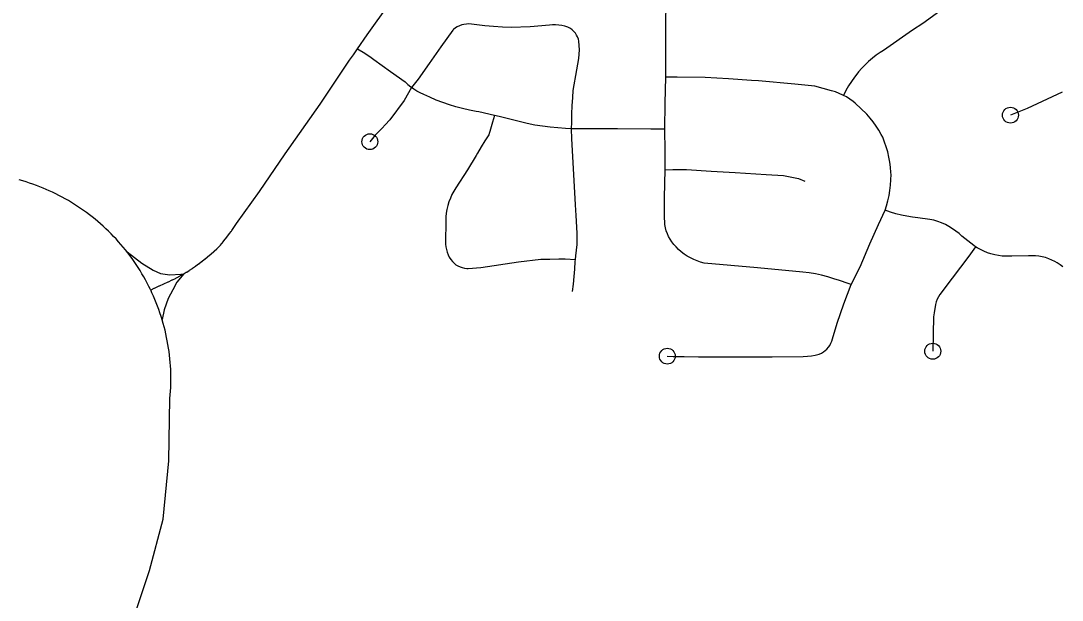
# Model space of a CAD drawing. Extents: x -19 to 366, y -4 to 359.
# Drawn here: x 145.399 to 146.019, y 191.873 to 192.218 of the extents above; entities that cross this region are included whole.
import ezdxf

# ---------------------------------------------------------------- set-up
doc = ezdxf.new("R2010")
doc.units = 0
doc.layers.add('Level 33', color=7, linetype='Continuous')
doc.layers.add('Level 60', color=7, linetype='Continuous')

msp = doc.modelspace()

# ---------------------------------------------------------------- linework, layer by layer
at = {"layer": 'Level 33'}
for points in [[(145.78278, 192.18398), (145.78283, 192.18633), (145.78272, 192.2036), (145.78288, 192.21953), (145.78332, 192.23417), (145.78332, 192.23803)], [(145.9639, 192.23582), (145.96005, 192.23305), (145.95616, 192.23032), (145.95221, 192.22764), (145.94824, 192.225), (145.94573, 192.22337), (145.93577, 192.21598), (145.92947, 192.21202), (145.91221, 192.19988), (145.9103, 192.1987), (145.90794, 192.19706), (145.90565, 192.1953), (145.90345, 192.19343), (145.90136, 192.19144), (145.89938, 192.18934), (145.89751, 192.18714), (145.89705, 192.18659), (145.89509, 192.18408), (145.89322, 192.18148), (145.8915, 192.17879), (145.8899, 192.17603), (145.88843, 192.1732)], [(145.59946, 192.20093), (145.60518, 192.20914), (145.61852, 192.22804)], [(145.72672, 192.15337), (145.72689, 192.15722), (145.7269, 192.16213), (145.72709, 192.16704), (145.72739, 192.17194), (145.72777, 192.17606), (145.72988, 192.18837), (145.73108, 192.19518), (145.73145, 192.20024), (145.73113, 192.20544), (145.73078, 192.20672), (145.73032, 192.20796), (145.72971, 192.20913), (145.72897, 192.21023), (145.72811, 192.21123), (145.72716, 192.21213), (145.72609, 192.21292), (145.72496, 192.21357), (145.72448, 192.2138), (145.72271, 192.21438), (145.72092, 192.21481), (145.71911, 192.21509), (145.71726, 192.21523), (145.71541, 192.21521), (145.71357, 192.21504), (145.702, 192.21402), (145.69083, 192.21356), (145.68559, 192.21376), (145.68035, 192.21411), (145.67512, 192.2146), (145.67032, 192.21517), (145.66552, 192.2157), (145.66413, 192.21566), (145.66273, 192.21548), (145.66137, 192.21515), (145.66003, 192.21468), (145.65877, 192.21407), (145.65759, 192.21333), (145.6565, 192.21247), (145.65604, 192.21205), (145.649, 192.20209), (145.64204, 192.19223), (145.63557, 192.18294), (145.6316, 192.17788)], [(145.47639, 192.0574), (145.47655, 192.05748), (145.47844, 192.05839), (145.47861, 192.05847), (145.48136, 192.05974), (145.48155, 192.05982), (145.48674, 192.06218), (145.4869, 192.06226), (145.48914, 192.06331), (145.48931, 192.06339), (145.49106, 192.06424), (145.49131, 192.06437), (145.49283, 192.06515), (145.49306, 192.06528), (145.49458, 192.0661), (145.49481, 192.06623), (145.49604, 192.06694), (145.49628, 192.06709), (145.49755, 192.06788), (145.49781, 192.06803), (145.49923, 192.06895), (145.49946, 192.06911), (145.50113, 192.07022), (145.50127, 192.07032), (145.50299, 192.07152), (145.50315, 192.07163), (145.50484, 192.07287), (145.50498, 192.07298), (145.50665, 192.07424), (145.50681, 192.07436), (145.50845, 192.07565), (145.50859, 192.07577), (145.51023, 192.07709), (145.51037, 192.07721), (145.5121, 192.07868), (145.51227, 192.0788), (145.51386, 192.0802), (145.51407, 192.08039), (145.51575, 192.0819), (145.51596, 192.0821), (145.51623, 192.08236), (145.51644, 192.08255), (145.51683, 192.08296), (145.51704, 192.08316), (145.51761, 192.08378), (145.5178, 192.08399), (145.51853, 192.08485), (145.51871, 192.08507), (145.51963, 192.08617), (145.51974, 192.08632), (145.5209, 192.08783), (145.52102, 192.08799), (145.52318, 192.09088), (145.52329, 192.09103), (145.52423, 192.09223), (145.52434, 192.09238), (145.52464, 192.09272), (145.52738, 192.09702), (145.541, 192.11591), (145.55631, 192.13838), (145.57712, 192.168), (145.59471, 192.19414), (145.59694, 192.19733), (145.59946, 192.20093)], [(145.59946, 192.20093), (145.60369, 192.19826), (145.60746, 192.19566), (145.60905, 192.19458), (145.619, 192.18744), (145.62769, 192.18127), (145.6293, 192.17972), (145.63102, 192.17829), (145.6316, 192.17788)], [(145.78229, 192.15301), (145.78244, 192.16859), (145.78278, 192.18398)], [(145.88843, 192.1732), (145.88809, 192.17337), (145.88593, 192.17437), (145.8837, 192.17523), (145.88143, 192.17595), (145.87152, 192.17858), (145.85947, 192.1799), (145.83801, 192.18178), (145.83371, 192.18211), (145.81999, 192.18303), (145.80626, 192.1838), (145.78946, 192.18399), (145.78278, 192.18398)], [(145.6316, 192.17788), (145.6271, 192.17008), (145.6187, 192.1587), (145.61838, 192.15837), (145.61606, 192.1559), (145.61393, 192.15342), (145.60986, 192.14951), (145.60673, 192.14562)], [(145.68096, 192.16127), (145.67152, 192.16342), (145.66999, 192.16367), (145.66597, 192.16444), (145.66194, 192.16535), (145.65797, 192.1664), (145.65403, 192.1676), (145.65013, 192.16894), (145.64627, 192.17043), (145.64248, 192.17205), (145.63876, 192.1738), (145.63672, 192.17473), (145.63474, 192.17578), (145.63284, 192.17697), (145.6316, 192.17788)], [(145.9133, 192.10484), (145.9141, 192.10741), (145.91494, 192.11045), (145.9156, 192.11353), (145.91612, 192.11664), (145.91648, 192.11977), (145.91672, 192.12291), (145.91679, 192.12606), (145.91673, 192.12735), (145.91647, 192.13042), (145.91605, 192.13348), (145.91551, 192.13651), (145.9148, 192.13951), (145.91393, 192.14247), (145.91294, 192.14539), (145.91181, 192.14826), (145.91099, 192.14985), (145.90951, 192.15243), (145.90792, 192.15495), (145.90619, 192.15737), (145.90434, 192.15971), (145.90238, 192.16194), (145.89551, 192.16852), (145.89417, 192.16958), (145.89224, 192.17097), (145.89021, 192.17224), (145.88843, 192.1732)], [(146.01858, 192.17509), (145.99784, 192.16548), (145.9878, 192.16143)], [(145.68096, 192.16127), (145.67978, 192.15718), (145.67858, 192.15309), (145.67756, 192.14972), (145.67516, 192.14616), (145.67288, 192.14252), (145.67071, 192.1388), (145.66991, 192.13734), (145.66474, 192.12886), (145.65793, 192.1182), (145.65668, 192.11621), (145.65558, 192.11414), (145.65461, 192.112), (145.6538, 192.10981), (145.6531, 192.10757), (145.65256, 192.10529), (145.6522, 192.10309), (145.65198, 192.10087), (145.65188, 192.09864), (145.65191, 192.09761), (145.65175, 192.08631), (145.65175, 192.08468), (145.65192, 192.08305), (145.65223, 192.08145), (145.65268, 192.07987), (145.65327, 192.07836), (145.654, 192.0769), (145.65487, 192.07551), (145.65586, 192.07421), (145.65686, 192.07324), (145.65795, 192.0724), (145.65913, 192.07167), (145.66038, 192.07109), (145.66167, 192.07064), (145.66301, 192.07034), (145.66436, 192.07019), (145.66519, 192.07017), (145.6728, 192.0707), (145.69515, 192.07417), (145.70844, 192.07567), (145.71377, 192.07572), (145.71909, 192.07582), (145.72285, 192.07592), (145.72902, 192.07551)], [(145.72672, 192.15337), (145.72304, 192.1535), (145.71849, 192.1538), (145.71392, 192.15423), (145.70938, 192.15482), (145.70486, 192.15554), (145.70038, 192.15641), (145.68358, 192.16067), (145.68096, 192.16127)], [(145.72902, 192.07551), (145.72936, 192.07759), (145.72974, 192.08096), (145.72999, 192.08435), (145.7301, 192.08775), (145.73005, 192.09117), (145.72954, 192.10168), (145.72916, 192.10798), (145.72778, 192.12971), (145.72685, 192.14732), (145.72672, 192.15337)], [(145.78229, 192.15301), (145.7739, 192.15312), (145.7541, 192.15326), (145.74221, 192.15332), (145.7271, 192.15336), (145.72672, 192.15337)], [(145.78249, 192.12889), (145.78235, 192.14), (145.78229, 192.15301)], [(145.89313, 192.06055), (145.89119, 192.06119), (145.88607, 192.06299), (145.88281, 192.06408), (145.87918, 192.06516), (145.8755, 192.06609), (145.87179, 192.06688), (145.86805, 192.06752), (145.86429, 192.06801), (145.83743, 192.07053), (145.80563, 192.07339), (145.80351, 192.07394), (145.80143, 192.07462), (145.79939, 192.07544), (145.79744, 192.0764), (145.79554, 192.07749), (145.79373, 192.07872), (145.792, 192.08007), (145.7904, 192.08153), (145.78886, 192.0831), (145.78756, 192.0845), (145.78643, 192.08598), (145.78539, 192.08754), (145.78448, 192.08917), (145.78372, 192.09087), (145.7831, 192.09263), (145.78262, 192.09444), (145.78228, 192.09627), (145.78211, 192.09813), (145.78208, 192.09999), (145.78199, 192.11243), (145.78249, 192.12889)], [(145.78249, 192.12889), (145.78689, 192.12902), (145.79509, 192.129), (145.80977, 192.12813), (145.82398, 192.12733), (145.84252, 192.12615), (145.85284, 192.12542), (145.86165, 192.12381), (145.86558, 192.12222)], [(145.47639, 192.0574), (145.47622, 192.05758), (145.47528, 192.05951), (145.4743, 192.06142), (145.47327, 192.06332), (145.47222, 192.06519), (145.47115, 192.06705), (145.47003, 192.06889), (145.46888, 192.07071), (145.46772, 192.07251), (145.4665, 192.07429), (145.46527, 192.07605), (145.46401, 192.07778), (145.4627, 192.0795), (145.46137, 192.08119), (145.46002, 192.08285), (145.45864, 192.08449), (145.45722, 192.08611), (145.45578, 192.0877), (145.45431, 192.08927), (145.45282, 192.09081), (145.45128, 192.09233), (145.44974, 192.09382), (145.44816, 192.09528), (145.44655, 192.09671), (145.44492, 192.09812), (145.44327, 192.0995), (145.4416, 192.10084), (145.4399, 192.10216), (145.43818, 192.10345), (145.43644, 192.10471), (145.4347, 192.10594), (145.43291, 192.10713), (145.4311, 192.1083), (145.42926, 192.10943), (145.42743, 192.11053), (145.42555, 192.1116), (145.42367, 192.11264), (145.42177, 192.11364), (145.41987, 192.11461), (145.41792, 192.11555), (145.41598, 192.11645), (145.41233, 192.11802), (145.41034, 192.11883), (145.40835, 192.1196), (145.40632, 192.12033), (145.40428, 192.12102), (145.40225, 192.12169), (145.4002, 192.12231), (145.39812, 192.1229)], [(145.89313, 192.06055), (145.89831, 192.07108), (145.90422, 192.08475), (145.90939, 192.09631), (145.9133, 192.10484)], [(145.96701, 192.08313), (145.96604, 192.08376), (145.95898, 192.08937), (145.95728, 192.0909), (145.95534, 192.09242), (145.95333, 192.09382), (145.95125, 192.0951), (145.94909, 192.09624), (145.94685, 192.09724), (145.94456, 192.09811), (145.94221, 192.09883), (145.93985, 192.0994), (145.93269, 192.10039), (145.92948, 192.10076), (145.92618, 192.10128), (145.92291, 192.10195), (145.91967, 192.10277), (145.91646, 192.10373), (145.9133, 192.10484)], [(145.96701, 192.08313), (145.96305, 192.07752), (145.95317, 192.06436), (145.94581, 192.05472), (145.94497, 192.05331), (145.94428, 192.05183), (145.94371, 192.05029), (145.94331, 192.04871), (145.94235, 192.04375), (145.94213, 192.04132), (145.94159, 192.02088)], [(146.019, 192.07114), (146.01735, 192.07235), (146.01563, 192.07345), (146.01428, 192.07425), (146.01246, 192.07517), (146.01058, 192.07596), (146.00865, 192.0766), (146.00667, 192.07711), (146.00467, 192.07745), (146.00265, 192.07766), (146.00061, 192.07771), (145.99858, 192.0776), (145.98854, 192.07747), (145.98747, 192.07741), (145.9852, 192.07738), (145.98292, 192.07751), (145.98067, 192.07779), (145.97843, 192.07822), (145.97623, 192.07879), (145.97408, 192.07951), (145.97197, 192.08037), (145.96992, 192.08137), (145.96795, 192.0825), (145.96701, 192.08313)], [(145.46231, 192.07999), (145.47108, 192.07336), (145.47787, 192.06919), (145.48217, 192.06716), (145.48777, 192.06644), (145.49433, 192.0668), (145.496, 192.06692)], [(145.72725, 192.05645), (145.72785, 192.06089), (145.72833, 192.06535), (145.72865, 192.06983), (145.72885, 192.07425), (145.72902, 192.07551)], [(145.496, 192.06692), (145.49195, 192.06203), (145.48944, 192.05749), (145.48682, 192.05224), (145.48443, 192.04556), (145.48311, 192.03984)], [(145.45387, 191.82459), (145.47559, 191.89036), (145.48372, 191.92084), (145.48722, 191.95571), (145.48784, 191.99278), (145.48804, 191.99492), (145.48817, 191.99706), (145.48829, 191.99921), (145.48834, 192.00136), (145.48837, 192.00351), (145.48838, 192.00566), (145.48832, 192.00781), (145.48825, 192.00996), (145.48812, 192.0121), (145.48798, 192.01425), (145.48778, 192.01639), (145.48755, 192.01853), (145.48727, 192.02066), (145.48697, 192.02279), (145.48662, 192.02491), (145.48625, 192.02703), (145.48583, 192.02914), (145.48539, 192.03124), (145.4849, 192.03333), (145.48436, 192.03542), (145.4838, 192.03749), (145.4832, 192.03956), (145.48257, 192.04161), (145.48189, 192.04365), (145.48119, 192.04568), (145.48044, 192.0477), (145.47967, 192.04971), (145.47886, 192.0517), (145.47802, 192.05367), (145.47713, 192.05563), (145.47639, 192.0574)], [(145.78368, 192.01794), (145.78714, 192.01772), (145.79375, 192.01784), (145.80226, 192.01752), (145.82696, 192.01752), (145.84603, 192.01746), (145.86454, 192.01774), (145.86702, 192.01787), (145.86936, 192.01815), (145.87169, 192.01857), (145.874, 192.01914), (145.87535, 192.01974), (145.87654, 192.02043), (145.87763, 192.02126), (145.87864, 192.02219), (145.87956, 192.02324), (145.88033, 192.02437), (145.88098, 192.02559), (145.88149, 192.02686), (145.88187, 192.02819), (145.8847, 192.03753), (145.88663, 192.04339), (145.88866, 192.04915), (145.89083, 192.05487), (145.89313, 192.06055)]]:
    msp.add_lwpolyline(points, dxfattribs=at)
for centre in [(145.9878, 192.16143), (145.60673, 192.14562), (145.94159, 192.02088), (145.78368, 192.01794)]:
    msp.add_circle(centre, 0.00473, dxfattribs=at)
at = {"layer": 'Level 60'}
for points in [[(154.11585, 1.87092), (153.9063, 10.48743), (153.69602, 19.10409), (153.48501, 27.72087), (153.27327, 36.3378), (153.0608, 44.95486), (152.84759, 53.57206), (152.63366, 62.1894), (152.419, 70.80688), (152.20362, 79.42449), (151.98751, 88.04225), (151.77068, 96.66014), (151.55312, 105.27817), (151.33484, 113.89634), (151.11584, 122.51465), (150.89612, 131.13311), (150.67568, 139.7517), (150.45452, 148.37043), (150.23264, 156.98931), (150.01005, 165.60832), (149.78674, 174.22748), (149.56272, 182.84677), (149.33799, 191.46621), (149.11254, 200.0858), (148.88638, 208.70552), (148.65952, 217.32539), (148.43194, 225.9454), (148.20366, 234.56555), (147.97466, 243.18584), (147.74497, 251.80628), (147.51457, 260.42687), (147.28346, 269.04759), (147.05165, 277.66846), (146.81914, 286.28948), (146.58593, 294.91064), (146.35202, 303.53194), (146.11742, 312.15339), (145.88211, 320.77499), (145.64611, 329.39673), (145.40941, 338.01861), (145.17202, 346.64065)], [(146.77834, 1.69699), (146.57878, 10.31313), (146.37852, 18.92942), (146.17757, 27.54584), (145.97591, 36.16241), (145.77356, 44.77911), (145.57052, 53.39596), (145.36679, 62.01295), (145.16236, 70.63008), (144.95724, 79.24735), (144.75142, 87.86477), (144.54492, 96.48232), (144.33773, 105.10002), (144.12986, 113.71787), (143.92129, 122.33585), (143.71204, 130.95398), (143.5021, 139.57225), (143.29148, 148.19067), (143.08018, 156.80923), (142.8682, 165.42794), (142.65553, 174.04679), (142.44218, 182.66579), (142.22816, 191.28493), (142.01345, 199.90421), (141.79807, 208.52365), (141.58202, 217.14322), (141.36528, 225.76295), (141.14788, 234.38282), (140.9298, 243.00284), (140.71105, 251.623), (140.49162, 260.24332), (140.27153, 268.86377), (140.05077, 277.48438), (139.82934, 286.10514), (139.60724, 294.72604), (139.38447, 303.34709), (139.16105, 311.96829), (138.93695, 320.58964), (138.7122, 329.21114), (138.48678, 337.83278), (138.2607, 346.45458)], [(0, 189.51617), (7.11214, 189.52059), (14.22427, 189.53386), (21.33637, 189.55597), (28.44845, 189.58693), (35.56048, 189.62672), (42.67245, 189.67537), (49.78436, 189.73285), (56.89619, 189.79918), (64.00793, 189.87436), (71.11958, 189.95838), (78.23111, 190.05124), (85.34253, 190.15294), (92.45381, 190.26349), (99.56495, 190.38288), (106.67593, 190.51112), (113.78675, 190.6482), (120.89739, 190.79412), (128.00785, 190.94888), (135.11811, 191.11248), (142.22816, 191.28493), (149.33799, 191.46621), (156.44759, 191.65634), (163.55694, 191.85531), (170.66605, 192.06312), (177.77489, 192.27977), (184.88345, 192.50526), (191.99173, 192.73959), (199.09971, 192.98276), (206.20739, 193.23477), (213.31474, 193.49561), (220.42177, 193.7653), (227.52845, 194.04382), (234.63479, 194.33118), (241.74076, 194.62738), (248.84635, 194.93241), (255.95157, 195.24628), (263.05638, 195.56898), (270.16079, 195.90052), (277.26478, 196.24089), (284.36834, 196.5901), (291.47147, 196.94814), (298.57414, 197.31501), (305.67635, 197.69072), (312.77809, 198.07525), (319.87934, 198.46862), (326.9801, 198.87082), (334.08035, 199.28185), (341.18009, 199.7017)]]:
    msp.add_spline(points, degree=3, dxfattribs=at)

doc.saveas('drawing.dxf')
